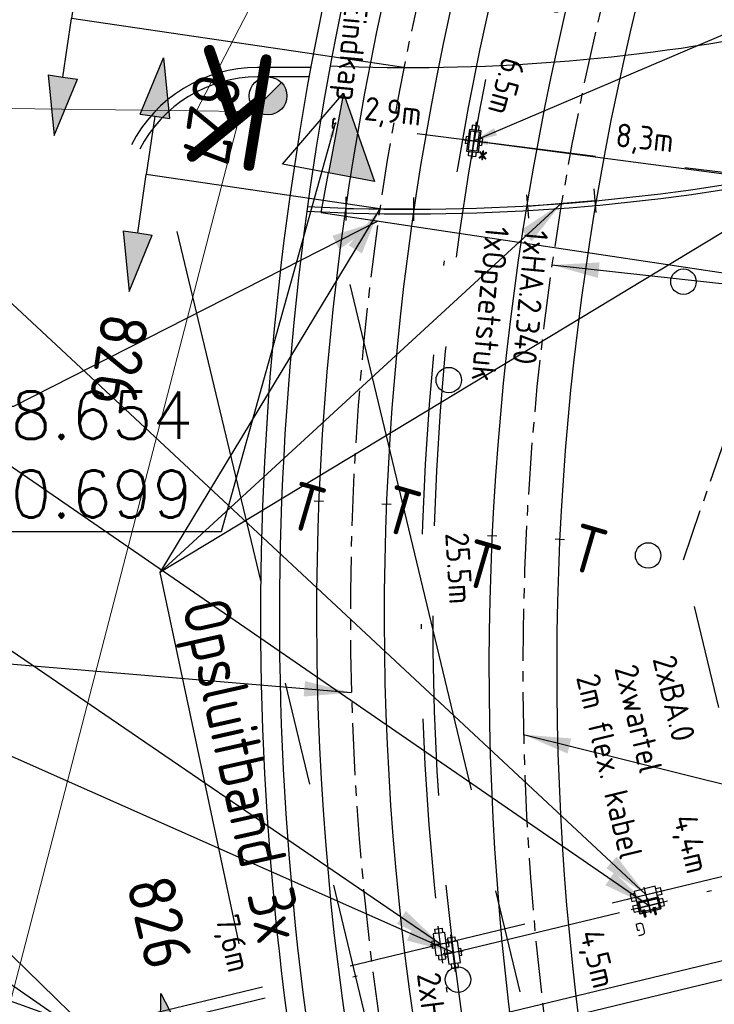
# Model space of a CAD drawing. Header units: millimetres. Extents: x 96940 to 101272, y 432237 to 434659.
# Tile 322 of 398: x 97282 to 97297, y 433585 to 433606. Entities that reach past the tile are written whole.
import ezdxf
from ezdxf.enums import TextEntityAlignment as Align

# ---------------------------------------------------------------- set-up
doc = ezdxf.new("R2010")
doc.units = ezdxf.units.MM
for name, pattern in [('CENTER', [35.225022, 22.015639, -4.403128, 4.403128, -4.403128]), ('DASHDOT', [25.4, 12.7, -6.35, 0, -6.35]), ('DASHED', [19.05, 12.7, -6.35])]:
    doc.linetypes.add(name, pattern=pattern)
for name, color, linetype, lineweight in [('GBK_verhard', 8, 'Continuous', 9), ('R_BN_T_N_Coordinaten', 7, 'Continuous', 25), ('R_BN_T_N_Kokersysteem_wartel', 7, 'Continuous', 35), ('R_BN_T_N_Las', 3, 'Continuous', 25)]:
    doc.layers.add(name, color=color, linetype=linetype, lineweight=lineweight)
for name, color, linetype in [('Ondergrond_Nieuw_IP', 8, 'Continuous'), ('R_BL_T_N_MAST', 7, 'Continuous'), ('R_BN_N_Kabels_en_leidingen_maatvoering', 1, 'Continuous'), ('R_BN_T_N_Constructiecodes', 7, 'Continuous'), ('R_BN_T_N_Eindbalk', 4, 'Continuous'), ('R_BN_T_N_Halte_Blindengeleidelijn', 9, 'Continuous'), ('R_BN_T_N_Hartspoor', 1, 'CENTER'), ('R_BN_T_N_Kokersysteem Groene Deksel', 7, 'Continuous'), ('R_BN_T_N_Kokersysteem opzetstuk', 7, 'Continuous'), ('R_BN_T_N_Kokersysteem trekput BA.0', 7, 'Continuous'), ('R_BN_T_N_Kokersysteem trekput Eindkap', 7, 'Continuous'), ('R_BN_T_N_Kokersysteem trekput HA.2.340', 7, 'Continuous'), ('R_BN_T_N_Kokersysteem_Coordinaten', 1, 'Continuous'), ('R_BN_T_N_Kokersysteem_laagspanning', 2, 'DASHED'), ('R_BN_T_N_kokersysteem_maatvoering', 7, 'Continuous'), ('R_BN_T_N_Kokersysteem_signaal', 2, 'DASHDOT'), ('R_BN_T_N_Opsluitband', 1, 'Continuous'), ('R_BN_T_N_Spoor', 3, 'Continuous'), ('R_BN_T_N_Thermietlassen', 7, 'Continuous'), ('R_BN_T_N_Verkanting_Maatvoering', 7, 'Continuous'), ('R_BN_T_N_Verticaal alignement', 7, 'Continuous'), ('TWL Advies', 2, 'Continuous')]:
    doc.layers.add(name, color=color, linetype=linetype)
doc.styles.add('ISO', font='iso.shx')
doc.styles.add('ISOCP', font='isocp.shx')
doc.styles.add('SIMPLEX', font='simplex.shx', dxfattribs={"width": 0.8})
doc.styles.get("Standard").update_dxf_attribs({"font": 'romans.shx'})
doc.dimstyles.new('RET 1-500', dxfattribs={"dimtxt": 1, "dimasz": 1, "dimexe": 0.3, "dimexo": 0, "dimgap": 0.3, "dimtad": 1, "dimdec": 3, "dimzin": 1, "dimtxsty": 'Standard', "dimcen": 0, "dimclrd": 1, "dimclre": 1, "dimclrt": 7, "dimaunit": 2, "dimadec": 4, "dimazin": 0, "dimtfac": 1, "dimtdec": 3, "dimtofl": 0, "dimtmove": 0, "dimatfit": 0, "dimfxl": 1, "dimarcsym": 0})
doc.dimstyles.get("Standard").update_dxf_attribs({"dimtxt": 0.18, "dimasz": 0.18, "dimexe": 0.18, "dimexo": 0.0625, "dimgap": 0.09, "dimtad": 0, "dimtih": 1, "dimtoh": 1, "dimdec": 4, "dimzin": 0, "dimdsep": 46, "dimtxsty": 'Standard', "dimcen": 0.09, "dimadec": 0, "dimazin": 0, "dimtfac": 1, "dimtdec": 4, "dimtofl": 0, "dimtmove": 0, "dimatfit": 3, "dimfxl": 1, "dimtolj": 1, "dimtzin": 0, "dimarcsym": 0})

# ---------------------------------------------------------------- blocks, each defined once
blk = doc.blocks.new('CONSTR_CODE_OND')
for points in [[(-1.25, -5.3125), (-1.25, -5), (-1.25, -4.6875), (-2.5, -5)], [(-1.25, -5.3125), (-1.25, -5), (-1.25, -4.6875), (-2.5, -5)], [(-1.25, -5.3125), (-1.25, -5), (-1.25, -4.6875), (-2.5, -5)], [(-1.25, -5.3125), (-1.25, -5), (-1.25, -4.6875), (-2.5, -5)], [(1.25, -5.3125), (1.25, -5), (1.25, -4.6875), (2.5, -5)], [(1.25, -5.3125), (1.25, -5), (1.25, -4.6875), (2.5, -5)], [(1.25, -5.3125), (1.25, -5), (1.25, -4.6875), (2.5, -5)], [(1.25, -5.3125), (1.25, -5), (1.25, -4.6875), (2.5, -5)]]:
    blk.add_hatch(color=1).paths.add_polyline_path(points)
for p, q in [((0, 0), (0, -5)), ((0, 0), (0, -5)), ((0, 0), (0, -5)), ((0, 0), (0, -5)), ((-2.5, -5), (-1.25, -4.6875)), ((-2.5, -5), (-1.25, -4.6875)), ((-2.5, -5), (-1.25, -4.6875)), ((-2.5, -5), (-1.25, -4.6875)), ((-1.25, -5), (-1.25, -4.6875)), ((-1.25, -5), (-1.25, -4.6875)), ((-1.25, -5), (-1.25, -4.6875)), ((-1.25, -5), (-1.25, -4.6875)), ((2.5, -5), (1.25, -4.6875)), ((2.5, -5), (1.25, -4.6875)), ((2.5, -5), (1.25, -4.6875)), ((2.5, -5), (1.25, -4.6875)), ((1.25, -5), (1.25, -4.6875)), ((1.25, -5), (1.25, -4.6875)), ((1.25, -5), (1.25, -4.6875)), ((1.25, -5), (1.25, -4.6875)), ((-1.25, -5.3125), (-2.5, -5)), ((-1.25, -5.3125), (-2.5, -5)), ((-1.25, -5.3125), (-2.5, -5)), ((-1.25, -5.3125), (-2.5, -5)), ((-1.25, -5.3125), (-1.25, -5)), ((-1.25, -5.3125), (-1.25, -5)), ((-1.25, -5.3125), (-1.25, -5)), ((-1.25, -5.3125), (-1.25, -5)), ((-1.25, -5), (0, -5)), ((-1.25, -5), (0, -5)), ((-1.25, -5), (0, -5)), ((-1.25, -5), (0, -5)), ((1.25, -5), (0, -5)), ((1.25, -5), (0, -5)), ((1.25, -5), (0, -5)), ((1.25, -5), (0, -5)), ((1.25, -5.3125), (1.25, -5)), ((1.25, -5.3125), (1.25, -5)), ((1.25, -5.3125), (1.25, -5)), ((1.25, -5.3125), (1.25, -5)), ((1.25, -5.3125), (2.5, -5)), ((1.25, -5.3125), (2.5, -5)), ((1.25, -5.3125), (2.5, -5)), ((1.25, -5.3125), (2.5, -5))]:
    blk.add_line(p, q)
at = {"style": 'ISO'}
blk.add_attdef('CONSTR.CODE', text='', height=1, dxfattribs=at).set_placement((-3, -5), align=Align.MIDDLE_RIGHT)
blk.add_attdef('CONSTR.CODE', text='', height=1, dxfattribs=at).set_placement((3, -5), align=Align.MIDDLE_LEFT)
blk = doc.blocks.new('*U74')
at = {"layer": 'R_BN_T_N_Kokersysteem trekput Eindkap'}
h = blk.add_hatch(color=256, dxfattribs=at)
edge = h.paths.add_edge_path()
edge.add_line((0.092, 0.018), (0.102, 0.018))
edge.add_line((0.102, 0.018), (0.102, 0.033))
edge.add_arc((0.075, 0.033), 0.0269, 0, 90)
edge.add_line((0.075, 0.06), (-0.075, 0.06))
edge.add_arc((-0.075, 0.033), 0.0269, 90, 180)
edge.add_line((-0.102, 0.033), (-0.102, 0.018))
edge.add_line((-0.102, 0.018), (-0.092, 0.018))
edge.add_line((-0.092, 0.018), (-0.092, 0.033))
edge.add_arc((-0.075, 0.033), 0.0169, 90, 180, ccw=False)
edge.add_line((-0.075, 0.05), (0.075, 0.05))
edge.add_arc((0.075, 0.033), 0.0169, 0, 90, ccw=False)
edge.add_line((0.092, 0.033), (0.092, 0.018))
for p, q in [((-0.102, 0.033), (-0.102, 0.018)), ((-0.102, 0.018), (-0.092, 0.018)), ((-0.092, 0.033), (-0.092, 0.018)), ((0.075, 0.06), (-0.075, 0.06)), ((0.075, 0.05), (-0.075, 0.05)), ((0.017, 0), (-0.017, 0)), ((0, 0.067), (0, -0.017)), ((0.092, 0.033), (0.092, 0.018)), ((0.092, 0.018), (0.102, 0.018)), ((0.102, 0.033), (0.102, 0.018))]:
    blk.add_line(p, q, dxfattribs=at)
for centre, radius, start, end in [((-0.075, 0.033), 0.0269, 90, 180), ((-0.075, 0.033), 0.0169, 90, 180), ((0.075, 0.033), 0.0269, 0, 90), ((0.075, 0.033), 0.0169, 0, 90)]:
    blk.add_arc(centre, radius, start, end, dxfattribs=at)
blk = doc.blocks.new('HA.2.340')
at = {"layer": 'R_BN_T_N_Kokersysteem trekput HA.2.340', "color": 1, "linetype": 'Continuous'}
for p, q in [((0, 0.217), (0, -0.217)), ((0.409, 0), (-0.378, 0))]:
    blk.add_line(p, q, dxfattribs=at)
at = {"layer": 'R_BN_T_N_Kokersysteem trekput HA.2.340'}
for p, q in [((0.075, 0.176), (-0.075, 0.176)), ((-0.075, 0.125), (-0.075, 0.176)), ((0.075, 0.125), (0.075, 0.176)), ((-0.075, -0.125), (-0.075, -0.176)), ((0.075, -0.176), (-0.075, -0.176)), ((0.075, -0.125), (0.075, -0.176))]:
    blk.add_line(p, q, dxfattribs=at)
for points in [[(-0.23, -0.075), (-0.327, -0.075), (-0.327, 0.075), (-0.23, 0.075)], [(0.23, -0.075), (0.328, -0.075), (0.328, 0.075), (0.23, 0.075)]]:
    blk.add_lwpolyline(points, dxfattribs=at)
blk.add_lwpolyline([(-0.23, -0.125), (0.23, -0.125), (0.23, 0.125), (-0.23, 0.125)], close=True, dxfattribs=at)
blk = doc.blocks.new('Constructiecode onder')
at = {"layer": 'R_BN_T_N_Constructiecodes'}
for points in [[(-1.25, -5.3125), (-1.25, -5), (-1.25, -4.6875), (-2.5, -5)], [(-1.25, -5.3125), (-1.25, -5), (-1.25, -4.6875), (-2.5, -5)], [(-1.25, -5.3125), (-1.25, -5), (-1.25, -4.6875), (-2.5, -5)], [(-1.25, -5.3125), (-1.25, -5), (-1.25, -4.6875), (-2.5, -5)], [(1.25, -5.3125), (1.25, -5), (1.25, -4.6875), (2.5, -5)], [(1.25, -5.3125), (1.25, -5), (1.25, -4.6875), (2.5, -5)], [(1.25, -5.3125), (1.25, -5), (1.25, -4.6875), (2.5, -5)], [(1.25, -5.3125), (1.25, -5), (1.25, -4.6875), (2.5, -5)]]:
    blk.add_hatch(color=1, dxfattribs=at).paths.add_polyline_path(points)
for p, q in [((0, 0), (0, -5)), ((-2.5, -5), (-1.25, -4.6875)), ((-1.25, -5), (-1.25, -4.6875)), ((2.5, -5), (1.25, -4.6875)), ((1.25, -5), (1.25, -4.6875)), ((-1.25, -5.3125), (-2.5, -5)), ((-1.25, -5.3125), (-1.25, -5)), ((-1.25, -5), (0, -5)), ((1.25, -5), (0, -5)), ((1.25, -5.3125), (1.25, -5)), ((1.25, -5.3125), (2.5, -5))]:
    blk.add_line(p, q, dxfattribs=at)
at = {"layer": 'R_BN_T_N_Constructiecodes', "style": 'ISO'}
blk.add_attdef('CONSTR.CODE', text='', height=1, dxfattribs=at).set_placement((-3.2385, -5), align=Align.MIDDLE_RIGHT)
blk.add_attdef('CONSTR.CODE', text='', height=1, dxfattribs=at).set_placement((3, -5), align=Align.MIDDLE_LEFT)
blk = doc.blocks.new('Thermietlas')
at = {"layer": 'R_BN_T_N_Thermietlassen', "style": 'ISO'}
blk.add_text('T', height=1, dxfattribs=at).set_placement((-0.313, -0.611))
blk = doc.blocks.new('Eindbalk')
at = {"layer": 'R_BN_T_N_Eindbalk', "color": 3}
for p, q in [((0, -0.25), (0, 0.25)), ((1.435, -0.25), (1.435, 0.25))]:
    blk.add_line(p, q, dxfattribs=at)
blk.add_lwpolyline([(0, 0), (1.435, 0)], dxfattribs=at)
blk = doc.blocks.new('Las')
at = {"layer": 'R_BN_T_N_Las', "color": 7}
blk.add_line((-0.1, 0), (0.1, 0), dxfattribs=at)
blk = doc.blocks.new('Opzetstuk')
at = {"layer": 'R_BN_T_N_Kokersysteem opzetstuk'}
h = blk.add_hatch(color=256, dxfattribs=at)
h.paths.add_polyline_path([(0, 0.095), (0.2, 0.095), (0.2, 0), (0.23, 0), (0.23, 0.125), (0, 0.125)])
h.paths.add_polyline_path([(0, 0.095), (0, 0.125), (-0.23, 0.125), (-0.23, 0), (-0.2, 0), (-0.2, 0.095)])
h.paths.add_polyline_path([(-0.2, 0), (-0.23, 0), (-0.23, -0.125), (0, -0.125), (0, -0.095), (-0.2, -0.095)])
h.paths.add_polyline_path([(0, -0.095), (0, -0.125), (0.23, -0.125), (0.23, 0), (0.2, 0), (0.2, -0.095)])
at = {"layer": 'R_BN_T_N_Kokersysteem opzetstuk', "color": 1, "linetype": 'Continuous'}
for p, q in [((0.268, 0), (-0.268, 0)), ((0, 0.163), (0, -0.163))]:
    blk.add_line(p, q, dxfattribs=at)
at = {"layer": 'R_BN_T_N_Kokersysteem opzetstuk'}
for points in [[(-0.23, -0.125), (0.23, -0.125), (0.23, 0.125), (-0.23, 0.125)], [(-0.2, -0.095), (0.2, -0.095), (0.2, 0.095), (-0.2, 0.095)]]:
    blk.add_lwpolyline(points, close=True, dxfattribs=at)
at = {"insert": (0.14, 0.497), "char_height": 0.45, "width": 0.63906, "attachment_point": 1}
blk.add_mtext('{\\Fiso|c0;*}', dxfattribs=at)
blk = doc.blocks.new('*D174')
at = {"layer": 'Defpoints', "color": 0, "transparency": 16777216}
for p in [(97291.849, 433575.583), (97274.553, 433571.295), (97293.052, 433570.73)]:
    blk.add_point(p, dxfattribs=at)
at = {"layer": 'R_BN_T_N_Verkanting_Maatvoering', "color": 1, "lineweight": -2, "transparency": 16777216}
for p, q in [((97274.313, 433572.266), (97270.411, 433588)), ((97291.849, 433575.583), (97274.262, 433571.223)), ((97275.757, 433566.442), (97274.553, 433571.295)), ((97293.052, 433570.73), (97275.466, 433566.369)), ((97275.997, 433565.471), (97276.238, 433564.5))]:
    blk.add_line(p, q, dxfattribs=at)
at = {"layer": 'R_BN_T_N_Verkanting_Maatvoering', "color": 1, "transparency": 16777216}
for points in [[(97274.474, 433572.306), (97274.151, 433572.225), (97274.553, 433571.295)], [(97276.159, 433565.511), (97275.836, 433565.431), (97275.757, 433566.442)]]:
    blk.add_solid(points, dxfattribs=at)
at = {"layer": 'R_BN_T_N_Verkanting_Maatvoering', "color": 7, "transparency": 16777216, "insert": (97273.118, 433581.101), "char_height": 1, "attachment_point": 5, "rotation": 283.9257}
blk.add_mtext('overgangszone 5m', dxfattribs=at)
blk = doc.blocks.new('dprof-rechts')
at = {"layer": 'R_BN_T_N_Verticaal alignement'}
blk.add_hatch(color=1, dxfattribs=at).paths.add_polyline_path([(0.003464, 0.003), (0, 0.003), (0, 0.009)])
at = {"layer": 'R_BN_T_N_Verticaal alignement', "color": 1}
blk.add_lwpolyline([(0, 0.009), (0.003464, 0.003), (-0.003464, 0.003)], close=True, dxfattribs=at)
for points in [[(0, 0.009), (0, 0.003)], [(0, 0), (0, 0.003)]]:
    blk.add_lwpolyline(points, dxfattribs=at)
at = {"layer": 'R_BN_T_N_Verticaal alignement', "color": 1, "style": 'SIMPLEX', "width": 0.8}
blk.add_attdef('profiel rechts', (0.0025, 0.01025), '', height=0.0035, rotation=360, dxfattribs=at)
blk = doc.blocks.new('BA.0')
at = {"layer": 'R_BN_T_N_Kokersysteem trekput BA.0', "color": 1, "linetype": 'Continuous'}
for p, q in [((0.409, 0), (-0.378, 0)), ((0, 0.163), (0, -0.163))]:
    blk.add_line(p, q, dxfattribs=at)
at = {"layer": 'R_BN_T_N_Kokersysteem trekput BA.0'}
for p, q in [((-0.327, -0.075), (-0.327, 0.075)), ((-0.327, 0.075), (-0.23, 0.075)), ((0.23, 0.125), (-0.23, 0.125)), ((-0.23, 0.125), (-0.23, -0.125)), ((0.23, -0.125), (0.23, 0.125)), ((0.328, 0.075), (0.23, 0.075)), ((0.328, -0.075), (0.328, 0.075)), ((-0.23, -0.075), (-0.327, -0.075)), ((-0.23, -0.125), (0.23, -0.125)), ((0.23, -0.075), (0.328, -0.075))]:
    blk.add_line(p, q, dxfattribs=at)
blk = doc.blocks.new('Wartel')
at = {"layer": 'R_BN_T_N_Kokersysteem_wartel', "color": 0, "linetype": 'Continuous'}
for p, q in [((-0.026, -0.084), (-0.026, -0.075)), ((0.026, -0.084), (-0.026, -0.084)), ((0.026, -0.094), (-0.026, -0.094)), ((-0.026, -0.094), (-0.026, -0.112)), ((-0.019, -0.072), (0.019, -0.072)), ((-0.019, -0.115), (0.019, -0.115)), ((-0.015, -0.084), (-0.015, -0.094)), ((-0.013, -0.072), (-0.013, -0.084)), ((-0.013, -0.113), (-0.013, -0.094)), ((0.013, -0.072), (0.013, -0.084)), ((0.013, -0.113), (0.013, -0.094)), ((0.015, -0.094), (0.015, -0.084)), ((0.026, -0.075), (0.026, -0.084)), ((0.026, -0.112), (0.026, -0.094))]:
    blk.add_line(p, q, dxfattribs=at)
at = {"layer": 'R_BN_T_N_Kokersysteem_wartel', "color": 7}
for p, q in [((-0.013, -0.115), (-0.013, -0.207)), ((0.013, -0.115), (0.013, -0.207))]:
    blk.add_line(p, q, dxfattribs=at)
blk.add_circle((0, -0.207), 0.0127, dxfattribs=at)
at = {"layer": 'R_BN_T_N_Kokersysteem_wartel', "color": 0, "linetype": 'Continuous'}
for centre, radius, start, end in [((-0.019, -0.082), 0.01, 50.8455, 132.6497), ((-0.019, -0.105), 0.01, 227.3518, 309.1545), ((0, -0.111), 0.0395, 70.5291, 109.4715), ((0, -0.076), 0.0395, 250.5285, 289.4709), ((0.019, -0.082), 0.01, 47.3481, 129.1564), ((0.019, -0.105), 0.01, 230.8436, 312.6503)]:
    blk.add_arc(centre, radius, start, end, dxfattribs=at)
blk = doc.blocks.new('Groene_deksel_trekput')
at = {"layer": 'R_BN_T_N_Kokersysteem Groene Deksel'}
h = blk.add_hatch(color=256, dxfattribs=at)
h.paths.add_polyline_path([(0, 0.095), (0.2, 0.095), (0.2, 0), (0.23, 0), (0.23, 0.125), (0, 0.125)])
h.paths.add_polyline_path([(0, 0.095), (0, 0.125), (-0.23, 0.125), (-0.23, 0), (-0.2, 0), (-0.2, 0.095)])
h.paths.add_polyline_path([(-0.2, 0), (-0.23, 0), (-0.23, -0.125), (0, -0.125), (0, -0.095), (-0.2, -0.095)])
h.paths.add_polyline_path([(0, -0.095), (0, -0.125), (0.23, -0.125), (0.23, 0), (0.2, 0), (0.2, -0.095)])
at = {"layer": 'R_BN_T_N_Kokersysteem Groene Deksel', "color": 1, "linetype": 'Continuous'}
for p, q in [((0.268, 0), (-0.268, 0)), ((0, 0.163), (0, -0.163))]:
    blk.add_line(p, q, dxfattribs=at)
at = {"layer": 'R_BN_T_N_Kokersysteem Groene Deksel'}
for p, q in [((0.23, 0.125), (-0.23, 0.125)), ((-0.23, 0.125), (-0.23, -0.125)), ((0.2, 0.095), (-0.2, 0.095)), ((-0.2, 0.095), (-0.2, -0.095)), ((0.2, -0.095), (0.2, 0.095)), ((0.23, -0.125), (0.23, 0.125)), ((-0.23, -0.125), (0.23, -0.125)), ((-0.2, -0.095), (0.2, -0.095))]:
    blk.add_line(p, q, dxfattribs=at)
at = {"layer": 'R_BN_T_N_Kokersysteem Groene Deksel', "insert": (0.192, 0.583), "char_height": 0.275, "width": 0.62471, "attachment_point": 1}
blk.add_mtext('{\\Fisocp|c0;G}', dxfattribs=at)
blk = doc.blocks.new('Signalisatiemast')
blk.add_hatch(color=0).paths.add_polyline_path([(-0.142, -0.141, 0.669346), (0.2, 0, 0.198074), (0.142, 0.141)])
at = {"color": 0}
blk.add_line((0.142, 0.141), (-0.142, -0.141), dxfattribs=at)
blk.add_circle((0, 0), 0.2, dxfattribs=at)

msp = doc.modelspace()

# ---------------------------------------------------------------- linework, layer by layer
at = {"layer": 'GBK_verhard', "color": 7}
for points in [[(97286.13, 433603.71), (97288.43, 433608.16, -0.320362), (97288.17, 433608.78), (97297.77, 433627.51, -0.009617), (97299.68, 433630.73, -0.041443), (97302.5, 433634.17, 0.014406), (97305.28, 433637.52, 0.072117), (97308.15, 433642.95, 0.014821), (97309.22, 433646.41)], [(97204.89, 433604.38), (97211, 433604.38), (97265.39, 433604.35), (97281.11, 433604.34, -0.486035), (97281.55, 433603.77), (97286.13, 433603.71)]]:
    msp.add_lwpolyline(points, format="xyb", dxfattribs=at)
msp.add_lwpolyline([(97281.41425, 433581.90448), (97287.07, 433603.7), (97286.13, 433603.71)], dxfattribs=at)
at = {"layer": 'Ondergrond_Nieuw_IP'}
for p, q in [((97276.16146, 433580.64159), (97310.5126, 433588.90042)), ((97310.21709, 433588.41797), (97276.64379, 433580.34615))]:
    msp.add_line(p, q, dxfattribs=at)
at = {"layer": 'Ondergrond_Nieuw_IP', "flags": 128}
for points in [[(97288.556, 433604.63), (97287.41982, 433604.63)], [(97288.51815, 433604.43), (97287.41982, 433604.43)]]:
    msp.add_lwpolyline(points, dxfattribs=at)
at = {"layer": 'Ondergrond_Nieuw_IP'}
for centre, radius, start, end in [((97351.54697, 433592.99693), 63.66325, 161.1437547, 188.4658228), ((97351.54697, 433592.99693), 64.06325, 161.4541496, 188.4658228), ((97290.66425, 433644.53), 39.9, 267.56664, 294.919196), ((97290.66425, 433644.53), 43, 267.06954, 294.919196), ((97290.66425, 433644.53), 42.9, 267.06954, 294.919196), ((97287.41982, 433601.63), 3, 90, 153.014132), ((97287.41982, 433601.63), 2.8, 90, 153.014132)]:
    msp.add_arc(centre, radius, start, end, dxfattribs=at)
at = {"layer": 'R_BL_T_N_MAST'}
for centre in [(97296.44714, 433600.09411), (97291.47376, 433598.01068), (97295.69842, 433594.29642), (97291.66843, 433585.31247)]:
    msp.add_circle(centre, 0.27, dxfattribs=at)
at = {"layer": 'R_BN_T_N_Halte_Blindengeleidelijn'}
msp.add_line((97290.52208, 433604.63025), (97288.42429, 433604.93884), dxfattribs=at)
at = {"layer": 'R_BN_T_N_Hartspoor', "ltscale": 0.05}
msp.add_line((97296.44493, 433594.20539), (97312.24388, 433639.94289), dxfattribs=at)
msp.add_line((97296.44493, 433594.20539), (97312.24388, 433639.94289), dxfattribs=at)
at = {"layer": 'R_BN_T_N_Hartspoor', "ltscale": 0.5}
for p, q in [((97324.51173, 433439.60466), (97285.71493, 433601.15735)), ((97289.3774, 433600.03869), (97327.05051, 433443.16514)), ((97324.95742, 433475.47727), (97296.44493, 433594.20539))]:
    msp.add_line(p, q, dxfattribs=at)
at = {"layer": 'R_BN_T_N_Hartspoor', "ltscale": 0.05}
for centre, start, end in [((97349.38739, 433593.01482), 151.8951253, 192.0869299), ((97353.04261, 433591.88001), 151.862257, 191.7172912)]:
    msp.add_arc(centre, 60, start, end, dxfattribs=at)
at = {"layer": 'R_BN_T_N_Kokersysteem_laagspanning', "ltscale": 0.3}
for p, q in [((97300.25505, 433602.03021), (97289.0686, 433603.44623)), ((97283.82451, 433584.27062), (97303.32221, 433588.95833))]:
    msp.add_line(p, q, dxfattribs=at)
msp.add_arc((97349.39721, 433593.01034), 58.26788, 151.8927707, 192.0575791, dxfattribs=at)
at = {"layer": 'R_BN_T_N_Kokersysteem_signaal', "color": 2, "linetype": 'DASHDOT', "ltscale": 0.3}
msp.add_line((97283.88061, 433584.03727), (97303.61166, 433588.78109), dxfattribs=at)
msp.add_arc((97349.38681, 433593.01373), 58.50391, 151.8908945, 191.8656622, dxfattribs=at)
at = {"layer": 'R_BN_T_N_Spoor'}
for centre, radius, start, end in [((97349.38739, 433593.01482), 60.7175, 151.8951253, 192.0869299), ((97349.38739, 433593.01482), 59.2825, 151.8951253, 192.0869299), ((97353.04261, 433591.88001), 60.7175, 151.862257, 191.7172912), ((97353.04261, 433591.88001), 59.2825, 151.862257, 191.7172912)]:
    msp.add_arc(centre, radius, start, end, dxfattribs=at)
at = {"layer": 'R_BN_T_N_Verticaal alignement', "color": 1}
msp.add_lwpolyline([(97288.7685, 433601.55793), (97308.68055, 433598.57071)], dxfattribs=at)

# ---------------------------------------------------------------- block references
at = {"layer": 'R_BN_T_N_Constructiecodes', "color": 0, "linetype": 'ByBlock', "rotation": 261.6318584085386}
msp.add_blockref('Constructiecode onder', (97288.42429, 433604.93884), dxfattribs=at)
at = {"layer": 'R_BN_T_N_Constructiecodes', "color": 0, "linetype": 'ByBlock'}
ref = msp.add_blockref('Constructiecode onder', (97290.00942, 433601.635), dxfattribs=dict(at, rotation=261.6318584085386))
ref.add_attrib('CONSTR.CODE', '827', dxfattribs={"height": 1, "rotation": 261.631858, "style": 'ISO'}).set_placement((97286.30676, 433602.57778), align=Align.MIDDLE_RIGHT)
ref.add_attrib('CONSTR.CODE', '826', dxfattribs={"height": 1, "rotation": 261.631858, "style": 'ISO'}).set_placement((97284.62606, 433599.3946), align=Align.MIDDLE_LEFT)
ref = msp.add_blockref('CONSTR_CODE_OND', (97290.81584, 433583.75345), dxfattribs=dict(at, rotation=283.5038322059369))
ref.add_attrib('CONSTR.CODE', '826', dxfattribs={"layer": '0', "height": 1, "rotation": 283.503832, "style": 'ISO'}).set_placement((97285.5686, 433585.58362), align=Align.MIDDLE_RIGHT)
ref.add_attrib('CONSTR.CODE', '828', dxfattribs={"layer": '0', "height": 1, "rotation": 283.503832, "style": 'ISO'}).set_placement((97287.8132, 433580.91712), align=Align.MIDDLE_LEFT)
at = {"layer": 'R_BN_T_N_Eindbalk', "color": 0, "linetype": 'ByBlock', "lineweight": -2}
for p, rotation in [((97290.7269, 433601.6301), 179.6091500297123), ((97294.57093, 433601.80981), 184.8702318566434)]:
    msp.add_blockref('Eindbalk', p, dxfattribs=dict(at, rotation=rotation))
at = {"layer": 'R_BN_T_N_Kokersysteem Groene Deksel', "rotation": 193.5186959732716}
msp.add_blockref('Groene_deksel_trekput', (97295.72376, 433586.88465), dxfattribs=at)
at = {"layer": 'R_BN_T_N_Kokersysteem opzetstuk', "color": 0, "linetype": 'ByBlock', "lineweight": -2, "rotation": 262.7856665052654}
msp.add_blockref('Opzetstuk', (97292.00506, 433603.07452), dxfattribs=at)
at = {"layer": 'R_BN_T_N_Kokersysteem trekput BA.0', "color": 0, "linetype": 'ByBlock', "lineweight": -2}
for p, rotation in [((97295.6526, 433587.11438), 193.5186959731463), ((97295.70871, 433586.88103), 13.51869597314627)]:
    msp.add_blockref('BA.0', p, dxfattribs=dict(at, rotation=rotation))
at = {"layer": 'R_BN_T_N_Kokersysteem trekput Eindkap', "color": 6, "ltscale": 0.05, "rotation": 82.78566649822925}
msp.add_blockref('*U74', (97289.0686, 433603.44623), dxfattribs=at)
at = {"layer": 'R_BN_T_N_Kokersysteem trekput HA.2.340', "color": 6, "ltscale": 0.05, "rotation": 82.78566650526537}
msp.add_blockref('HA.2.340', (97292.00506, 433603.07452), dxfattribs=at)
at = {"layer": 'R_BN_T_N_Kokersysteem trekput HA.2.340', "color": 0, "linetype": 'ByBlock', "lineweight": -2, "rotation": 277.2628230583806}
for p in [(97291.29677, 433586.06713), (97291.56661, 433585.88517)]:
    msp.add_blockref('HA.2.340', p, dxfattribs=at)
at = {"layer": 'R_BN_T_N_Kokersysteem_wartel', "color": 0, "linetype": 'ByBlock', "lineweight": -2, "rotation": 13.51869597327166}
for p in [(97295.5861, 433586.85155), (97295.80928, 433586.90521)]:
    msp.add_blockref('Wartel', p, dxfattribs=at)
at = {"layer": 'R_BN_T_N_Las', "color": 0, "linetype": 'ByBlock', "lineweight": -2}
for p, rotation in [((97288.71847, 433595.4433), 177.7077674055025), ((97290.15232, 433595.3859), 357.7077674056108), ((97292.39104, 433594.70874), 177.3297186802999), ((97293.82448, 433594.64188), 357.3297186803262)]:
    msp.add_blockref('Las', p, dxfattribs=dict(at, rotation=rotation))
at = {"layer": 'R_BN_T_N_Thermietlassen', "color": 0, "linetype": 'ByBlock', "rotation": 343.8}
for p in [(97288.45357, 433595.42208), (97290.47141, 433595.3467), (97294.41771, 433594.53615), (97292.16512, 433594.20552)]:
    msp.add_blockref('Thermietlas', p, dxfattribs=at)
at = {"layer": 'R_BN_T_N_Verticaal alignement', "color": 1}
ref = msp.add_blockref('dprof-rechts', (97288.7685, 433601.55793), dxfattribs=dict(at, xscale=285.7142857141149, yscale=285.7142857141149, zscale=285.7142857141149, rotation=349.4344301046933))
ref.add_attrib('profiel rechts', 'K', (97287.97557, 433604.85553), dxfattribs={"layer": '0', "color": 4, "height": 2.5, "rotation": 170.701009, "style": 'ISOCP'})
at = {"layer": 'TWL Advies', "xscale": 2, "yscale": 2}
msp.add_blockref('Signalisatiemast', (97287.64438, 433604.03), dxfattribs=at)

# ---------------------------------------------------------------- texts
at = {"layer": 'R_BN_N_Kabels_en_leidingen_maatvoering', "color": 7, "insert": (97286.04932, 433595.09896), "char_height": 1, "attachment_point": 9}
msp.add_mtext('X 97288.654\\PY 433600.699', dxfattribs=at)
at = {"layer": 'R_BN_T_N_kokersysteem_maatvoering', "char_height": 0.5, "attachment_point": 1}
for s, insert, width, rotation in [('{\\Fisocp|c0;1xbocht 30%%D}', (97294.61488, 433608.81079), 4.163719, 255.404346), ('{\\Fisocp|c0;1xEindkap}', (97289.81707, 433606.5124), 0.6247051, 264.73159), ('{\\Fisocp|c0;6.5m}', (97293.09926, 433604.74167, 1.36784), 0.6247051, 254.469153), ('{\\Fisocp|c0;2,9m}', (97289.71812, 433604.01802, 1.36784), 0.6247051, 354.020923), ('{\\Fisocp|c0;8,3m}', (97295.04205, 433603.4559, 1.36784), 0.6247051, 354.020923), ('{\\Fisocp|c0;1xHA.2.340\\P1xOpzetstuk}', (97293.58428, 433601.16414), 0.6247051, 264.73159), ('{\\Fisocp|c0;25.5m}', (97291.89678, 433594.79659, 1.36784), 0.6247051, 273.303751), ('{\\Fisocp|c0;2xBA.0\\P2xwartel\\P2m flex. kabel}', (97296.27468, 433592.22344), 9.0918222, 283.548702), ('{\\Fisocp|c0;4,4m}', (97296.71875, 433588.85823), 4.2841301, 283.548702), ('{\\Fisocp|c0;7,6m}', (97287.00941, 433586.73452), 4.2841301, 283.548702), ('{\\Fisocp|c0;4,5m}', (97294.73447, 433586.4171), 4.2841301, 283.548702), ('{\\Fisocp|c0;2xHA.2.340}', (97291.29138, 433585.49357), 9.0918222, 277.131713)]:
    msp.add_mtext(s, dxfattribs=dict(at, insert=insert, width=width, rotation=rotation))
at = {"layer": 'R_BN_T_N_Opsluitband', "color": 7, "linetype": 'Continuous', "ltscale": 0.05, "style": 'ISO', "width": 0.9}
msp.add_text('Opsluitband 3x', height=1, rotation=282.675741, dxfattribs=at).set_placement((97286.29897, 433593.35412), align=Align.MIDDLE_LEFT)

# ---------------------------------------------------------------- dimensions: what is measured, and where the dimension line sits
at = {"layer": 'R_BN_T_N_Verkanting_Maatvoering'}
dim = msp.add_linear_dim(base=(97274.55335, 433571.29491), p1=(97293.05208, 433570.72999), p2=(97291.8487, 433575.58329), angle=103.925652, text='overgangszone <>m', dimstyle='RET 1-500', override={"dimdec": 0, "dimtofl": 1}, dxfattribs=at)
dim.commit()
dim.dimension.update_dxf_attribs({"geometry": '*D174', "text_midpoint": (97272.17952, 433580.86875), "dimtype": 161})

# ---------------------------------------------------------------- leaders
at = {"layer": 'R_BN_N_Kabels_en_leidingen_maatvoering', "color": 1, "annotation_type": 0, "has_hookline": 1}
for points, hookline_direction, text_width in [([(97294.19595, 433609.25721), (97305.13542, 433604.81559), (97305.43542, 433604.81559)], 0, 10.71429), ([(97289.0686, 433603.44623), (97286.64932, 433594.79896), (97286.34932, 433594.79896)], 1, 10.66667), ([(97292.00506, 433603.07452), (97321.31436, 433599.24651)], 0, 10.71429), ([(97283.80911, 433584.26845), (97280.24288, 433587.73946), (97279.94288, 433587.73946)], 1, 10.71429)]:
    msp.add_leader(points, dimstyle='RET 1-500', override={"dimasz": 0.3, "dimexe": 0, "dimzin": 0, "dimtofl": 1, "dimatfit": 2}, dxfattribs=dict(at, hookline_direction=hookline_direction, text_width=text_width))
at = {"layer": 'R_BN_T_N_Coordinaten', "annotation_type": 0, "has_hookline": 1}
for points, hookline_direction, text_width in [([(97289.97261, 433601.37451), (97282.25043, 433597.44838), (97281.25043, 433597.44838)], 1, 10.71429), ([(97293.65756, 433600.44835), (97315.26886, 433598.07771)], 0, 10.71429), ([(97289.40938, 433591.39039), (97275.49858, 433592.54341)], 1, 10.71429), ([(97293.05845, 433590.50137), (97314.93037, 433585.08487)], 0, 10.42857)]:
    msp.add_leader(points, dimstyle='RET 1-500', override={"dimexe": 0, "dimzin": 0, "dimtofl": 1, "dimatfit": 2}, dxfattribs=dict(at, hookline_direction=hookline_direction, text_width=text_width))
at = {"layer": 'R_BN_T_N_Kokersysteem_Coordinaten', "color": 7, "annotation_type": 0, "has_hookline": 1}
for points, hookline_direction, text_width in [([(97292.00506, 433603.07452), (97310.77822, 433611.07119), (97311.27822, 433611.07119)], 0, 5.35714), ([(97292.89663, 433577.80443), (97275.18678, 433590.06003), (97274.68678, 433590.06003)], 1, 5.38095), ([(97283.82416, 433584.27207), (97272.81406, 433588.20471), (97272.31406, 433588.20471)], 1, 5.35714), ([(97283.89532, 433584.04233), (97271.67959, 433585.78138)], 1, 5.35714)]:
    msp.add_leader(points, dimstyle='RET 1-500', override={"dimasz": 0.5, "dimexe": 0, "dimzin": 0, "dimtofl": 1, "dimatfit": 2}, dxfattribs=dict(at, hookline_direction=hookline_direction, text_width=text_width))
at = {"layer": 'R_BN_T_N_Kokersysteem_Coordinaten', "annotation_type": 0, "has_hookline": 1, "hookline_direction": 1}
for points, text_width in [([(97295.6526, 433587.11438), (97280.24618, 433601.46017), (97279.24618, 433601.46017)], 5.38095), ([(97295.70871, 433586.88103), (97278.86526, 433598.47489), (97277.86526, 433598.47489)], 5.21429), ([(97291.29677, 433586.06713), (97277.04567, 433595.78833), (97276.04567, 433595.78833)], 5.35714), ([(97291.56661, 433585.88517), (97275.89925, 433592.84104), (97274.89925, 433592.84104)], 5.35714)]:
    msp.add_leader(points, dimstyle='RET 1-500', override={"dimexe": 0, "dimzin": 0, "dimtofl": 1, "dimatfit": 2}, dxfattribs=dict(at, text_width=text_width))
at = {"layer": 'R_BN_T_N_Opsluitband', "color": 1, "linetype": 'Continuous', "ltscale": 0.05}
for points in [[(97299.407, 433602.42817), (97285.35249, 433593.9351), (97287.02152, 433586.06944)], [(97293.85602, 433601.7489), (97285.35249, 433593.9351), (97287.02152, 433586.06944)], [(97290.00942, 433601.635), (97285.35249, 433593.9351), (97287.02152, 433586.06944)]]:
    msp.add_leader(points, dimstyle='Standard', override={"dimasz": 1}, dxfattribs=at)

doc.saveas('drawing.dxf')
